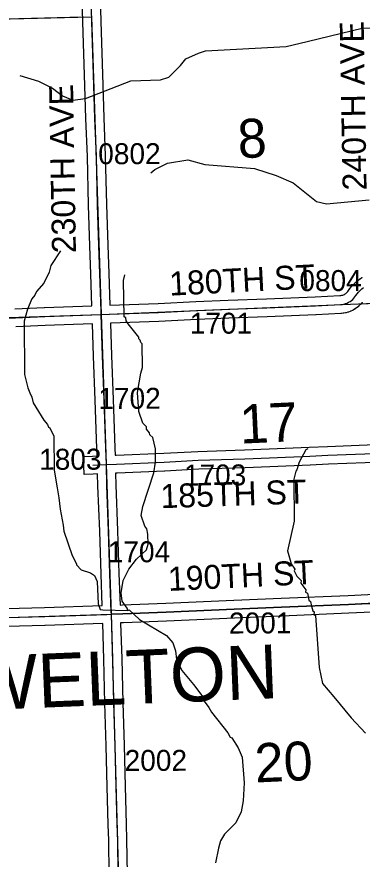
# Model space of a CAD drawing. Extents: x 128.7 to 185.5, y -21.4 to 12.6.
# Drawn here: x 146.778 to 147.93, y -5.142 to -2.33 of the extents above; entities that cross this region are included whole.
import ezdxf

# ---------------------------------------------------------------- set-up
doc = ezdxf.new("R2010")
doc.units = 0
for name, color, linetype in [('tdCoHydroRiver', 7, 'Continuous'), ('tdCoSecRdNmbr', 7, 'Continuous'), ('tdCoSecRdTxt', 7, 'Continuous'), ('tdCoSecRteBand', 7, 'Continuous'), ('tdCoSecRteCL', 7, 'Continuous'), ('tdCoSectLine', 7, 'Continuous'), ('tdCoSectLinePart', 7, 'Continuous'), ('tdCoSectNmbr', 7, 'Continuous'), ('tdCoSurfAsphalt', 7, 'Continuous'), ('tdCoSurfGravel', 7, 'Continuous'), ('tdCoTwpNameTxt', 7, 'Continuous')]:
    doc.layers.add(name, color=color, linetype=linetype)

msp = doc.modelspace()

# ---------------------------------------------------------------- linework, layer by layer
at = {"layer": 'tdCoHydroRiver'}
for points in [[(146.788, -2.5258), (146.8501, -2.5443), (146.8967, -2.568), (146.9307, -2.5937), (146.9643, -2.6084), (147.0067, -2.6023), (147.1579, -2.5436), (147.2572, -2.5404), (147.2853, -2.5316), (147.3235, -2.4924), (147.3416, -2.4697), (147.3836, -2.451), (147.4071, -2.4439), (147.6765, -2.4287), (147.747, -2.4122), (147.9349, -2.3665), (147.9918, -2.3678), (148.074, -2.373), (148.2346, -2.4053), (148.2805, -2.4085), (148.3292, -2.4005), (148.3555, -2.3853), (148.3769, -2.3641), (148.4387, -2.2783)], [(147.2247, -2.8507), (147.2386, -2.8392), (147.2805, -2.8189), (147.348, -2.8072), (147.4053, -2.8227), (147.5715, -2.8362), (147.6435, -2.8591), (147.6998, -2.884), (147.778, -2.9462), (147.8116, -2.9545), (147.9537, -2.9403)], [(146.924, -3.1115), (146.8909, -3.16), (146.8853, -3.1823), (146.8676, -3.2191), (146.8432, -3.2468), (146.8373, -3.2596), (146.8282, -3.2709), (146.8136, -3.3061), (146.8023, -3.346), (146.8034, -3.5242), (146.8143, -3.5681), (146.8212, -3.5852), (146.828, -3.5992), (146.8317, -3.618), (146.8684, -3.6768), (146.8799, -3.6906), (146.8833, -3.6999), (146.8881, -3.7014), (146.9017, -3.7293), (146.9022, -3.8429), (146.9121, -3.9026), (146.9179, -3.9355), (146.9223, -3.9733), (146.932, -4.0266), (146.9342, -4.047), (146.9621, -4.1282), (146.9772, -4.1561), (146.9773, -4.1593), (146.9921, -4.1761), (147.024, -4.1861), (147.0369, -4.1952), (147.0455, -4.2154), (147.0495, -4.2894), (147.0564, -4.3082), (147.0643, -4.3095), (147.148, -4.3115), (147.1527, -4.3097), (147.1869, -4.3417), (147.2771, -4.3956), (147.2984, -4.4201), (147.3071, -4.4467), (147.3112, -4.475), (147.3282, -4.5123), (147.3676, -4.5583), (147.4023, -4.6045), (147.4026, -4.614), (147.4191, -4.6355), (147.4275, -4.651), (147.4818, -4.7203), (147.4902, -4.7342), (147.495, -4.7372), (147.5166, -4.7696), (147.5302, -4.8008), (147.5362, -4.8874), (147.5335, -4.9474), (147.5268, -4.9839), (147.5091, -5.0208), (147.4708, -5.0584), (147.4574, -5.0809), (147.4503, -5.1048), (147.4408, -5.154)], [(147.148, -4.3115), (147.1462, -4.3036), (147.1297, -4.2805), (147.1256, -4.2522), (147.1321, -4.211), (147.1514, -4.174), (147.1771, -4.1401), (147.2108, -4.109), (147.2165, -4.0899), (147.2154, -4.0567), (147.2117, -4.0395), (147.2051, -4.0303), (147.1929, -3.9944), (147.1982, -3.9642), (147.2355, -3.8525), (147.2407, -3.816), (147.2408, -3.7718), (147.2317, -3.7343), (147.2219, -3.7251), (147.2201, -3.7189), (147.2102, -3.7066), (147.21, -3.6987), (147.1985, -3.6864), (147.1846, -3.6474), (147.181, -3.5844), (147.1915, -3.5194), (147.1972, -3.5003), (147.1961, -3.4214), (147.1913, -3.4168), (147.1894, -3.409), (147.1845, -3.4044), (147.1844, -3.3997), (147.1498, -3.3551), (147.1431, -3.3442), (147.1412, -3.3348), (147.1364, -3.3318), (147.134, -3.2104), (147.1381, -3.1913)], [(147.749, -3.7725), (147.7428, -3.7759), (147.7204, -3.8161), (147.7118, -3.8416), (147.7088, -3.8464), (147.7018, -3.8735), (147.7032, -4.0139), (147.6812, -4.1125), (147.6901, -4.1437), (147.6937, -4.1562), (147.7053, -4.1732), (147.7039, -4.1796), (147.7124, -4.1967), (147.7271, -4.2119), (147.7258, -4.2199), (147.7423, -4.243), (147.741, -4.2509), (147.7474, -4.2539), (147.7529, -4.2774), (147.7578, -4.282), (147.7615, -4.2976), (147.7652, -4.3133), (147.77, -4.3163), (147.7687, -4.3258), (147.7751, -4.3287), (147.7871, -4.5019), (147.7983, -4.5552), (147.8361, -4.5997), (147.8937, -4.6704), (147.9411, -4.721)]]:
    msp.add_lwpolyline(points, dxfattribs=at)
at = {"layer": 'tdCoSecRteBand'}
for points in [[(146.7716, -3.3048), (146.8695, -3.3001), (146.8697, -3.3001), (146.8699, -3.3001), (147.0282, -3.2945), (147.0282, -3.2945), (147.0283, -3.2945), (147.0249, -3.1885), (147.0212, -3.0942), (147.0212, -3.094), (147.0212, -3.0939), (147.0173, -2.9583), (147.0173, -2.9582), (147.0173, -2.9582), (147.0131, -2.7958), (147.0081, -2.6693), (147.0081, -2.6691), (147.0081, -2.669), (147.0039, -2.5231), (146.999, -2.3834), (146.999, -2.3832), (146.999, -2.3831), (146.9948, -2.2323)], [(147.0548, -2.2305), (147.059, -2.3814), (147.0639, -2.5211), (147.0639, -2.5212), (147.0639, -2.5213), (147.0681, -2.6671), (147.073, -2.7937), (147.073, -2.7939), (147.073, -2.7941), (147.0772, -2.9566), (147.0812, -3.092), (147.0849, -3.1863), (147.0849, -3.1864), (147.0849, -3.1865), (147.0883, -3.2924)], [(147.0883, -3.2924), (147.2495, -3.2866), (147.3756, -3.2806), (147.3756, -3.2806), (147.3757, -3.2806), (147.4827, -3.276), (147.4828, -3.2759), (147.483, -3.2759), (147.6108, -3.2715), (147.7733, -3.2649), (147.8558, -3.2605), (147.8594, -3.2601), (147.8624, -3.2595), (147.8654, -3.2587), (147.8682, -3.2576), (147.871, -3.2563), (147.8737, -3.2548), (147.8762, -3.253), (147.8785, -3.2511), (147.8807, -3.2489), (147.8827, -3.2466), (147.8853, -3.243), (147.8853, -3.243), (147.8853, -3.243), (147.8896, -3.237), (147.8901, -3.2363), (147.8907, -3.2357), (147.8953, -3.23), (147.8958, -3.2293), (147.8964, -3.2286), (147.9014, -3.2232), (147.902, -3.2226), (147.9026, -3.222), (147.9079, -3.2168), (147.9085, -3.2162), (147.9092, -3.2156), (147.9147, -3.2108), (147.9154, -3.2103), (147.9161, -3.2097), (147.9219, -3.2053), (147.9226, -3.2047), (147.9234, -3.2042), (147.9294, -3.2001), (147.9302, -3.1996), (147.9309, -3.1992)], [(147.9307, -3.2826), (147.93, -3.2836), (147.9292, -3.2846), (147.9255, -3.2889), (147.9247, -3.2898), (147.9238, -3.2907), (147.9198, -3.2947), (147.9189, -3.2956), (147.9179, -3.2964), (147.9136, -3.3), (147.9126, -3.3008), (147.9116, -3.3015), (147.907, -3.3047), (147.9059, -3.3054), (147.9048, -3.3061), (147.9, -3.3089), (147.8989, -3.3095), (147.8977, -3.3101), (147.8926, -3.3125), (147.8915, -3.313), (147.8903, -3.3134), (147.885, -3.3154), (147.8839, -3.3158), (147.8826, -3.3162), (147.8772, -3.3177), (147.876, -3.318), (147.8747, -3.3183), (147.8692, -3.3193), (147.868, -3.3195), (147.8667, -3.3197), (147.8611, -3.3202), (147.8604, -3.3203), (147.8597, -3.3203), (147.7763, -3.3248), (147.7762, -3.3248), (147.776, -3.3248), (147.6132, -3.3315), (147.6131, -3.3315), (147.613, -3.3315), (147.4852, -3.3359), (147.3783, -3.3406), (147.2521, -3.3465), (147.2519, -3.3465), (147.2518, -3.3465), (147.0903, -3.3524), (147.0903, -3.3524), (147.094, -3.4609), (147.0992, -3.6078), (147.1051, -3.7691), (147.1051, -3.7693), (147.1051, -3.7694), (147.1057, -3.7934)], [(146.6996, -4.3065), (146.87, -4.3016), (147.0623, -4.2954), (147.0587, -4.1905), (147.0587, -4.1904), (147.0587, -4.1904), (147.0543, -4.0472), (147.0483, -3.8954), (147.0483, -3.8952), (147.0483, -3.895), (147.0473, -3.8556), (147.0328, -3.8562), (147.0029, -3.8573), (147.0006, -3.7973), (147.0306, -3.7962), (147.0454, -3.7956), (147.0458, -3.7956), (147.0451, -3.7711), (147.0392, -3.61), (147.0392, -3.61), (147.0392, -3.61), (147.034, -3.463), (147.034, -3.463), (147.034, -3.463), (147.0303, -3.3545), (146.8722, -3.3601), (146.7742, -3.3647)], [(147.1057, -3.7934), (147.1097, -3.7932), (147.2683, -3.7864), (147.3818, -3.7804), (147.3821, -3.7804), (147.3823, -3.7804), (147.5374, -3.775), (147.5375, -3.775), (147.5375, -3.775), (147.6202, -3.7723), (147.7539, -3.7666), (147.8147, -3.7637), (147.8149, -3.7637), (147.815, -3.7637), (147.9991, -3.7565)], [(148.0015, -3.8165), (147.8175, -3.8236), (147.7567, -3.8266), (147.7566, -3.8266), (147.7565, -3.8266), (147.6226, -3.8322), (147.6225, -3.8322), (147.6223, -3.8322), (147.5395, -3.835), (147.3847, -3.8404), (147.2712, -3.8463), (147.2711, -3.8463), (147.271, -3.8463), (147.1122, -3.8532), (147.1121, -3.8532), (147.112, -3.8532), (147.1073, -3.8534), (147.1073, -3.8537), (147.1083, -3.8933), (147.1142, -4.045), (147.1142, -4.0451), (147.1142, -4.0452), (147.1187, -4.1884), (147.1223, -4.2933)], [(147.1223, -4.2933), (147.1309, -4.293), (147.2748, -4.2871), (147.5018, -4.2767), (147.5019, -4.2767), (147.502, -4.2767), (147.66, -4.2705), (147.8831, -4.2612), (148.037, -4.2543)], [(148.0395, -4.3142), (147.8858, -4.3211), (147.8857, -4.3211), (147.8857, -4.3211), (147.6625, -4.3305), (147.6625, -4.3305), (147.6624, -4.3305), (147.5044, -4.3367), (147.2774, -4.347), (147.2774, -4.347), (147.2773, -4.347), (147.1333, -4.3529), (147.1332, -4.3529), (147.1331, -4.3529), (147.1243, -4.3533), (147.1243, -4.3534), (147.1283, -4.472), (147.1283, -4.4723), (147.1283, -4.4725), (147.131, -4.6192), (147.1357, -4.7618), (147.1357, -4.7619), (147.1357, -4.7619), (147.1396, -4.8988), (147.1396, -4.8989), (147.1396, -4.899), (147.1423, -5.0245), (147.1443, -5.0763), (147.1443, -5.0766), (147.1443, -5.0769), (147.1463, -5.1907)], [(147.0863, -5.1919), (147.0843, -5.0783), (147.0824, -5.0266), (147.0824, -5.0263), (147.0824, -5.0261), (147.0797, -4.9004), (147.0757, -4.7637), (147.071, -4.621), (147.071, -4.6208), (147.071, -4.6206), (147.0683, -4.4738), (147.0644, -4.3554), (146.8718, -4.3616), (146.8718, -4.3616), (146.8717, -4.3616), (146.7014, -4.3665)]]:
    msp.add_lwpolyline(points, dxfattribs=at)
at = {"layer": 'tdCoSecRteCL'}
msp.add_line((147.0317, -3.8262), (147.0765, -3.8245), dxfattribs=at)
for points in [[(147.0593, -3.3234), (147.0588, -3.3113), (147.0549, -3.1875), (147.0512, -3.093), (147.0473, -2.9574), (147.0431, -2.7949), (147.0381, -2.6681), (147.0339, -2.5221), (147.029, -2.3823), (147.0248, -2.2314), (147.0199, -2.0906), (147.0195, -2.0804)], [(147.0593, -3.3234), (147.0874, -3.3224), (147.2507, -3.3165), (147.377, -3.3106), (147.484, -3.3059), (147.612, -3.3015), (147.7747, -3.2948), (147.8581, -3.2904), (147.8637, -3.2898), (147.8692, -3.2888), (147.8746, -3.2873), (147.8799, -3.2853), (147.8849, -3.2829), (147.8898, -3.2801), (147.8944, -3.2769), (147.8987, -3.2733), (147.9027, -3.2694), (147.9064, -3.2651), (147.9096, -3.2605), (147.9139, -3.2546), (147.9186, -3.2489), (147.9235, -3.2435), (147.9288, -3.2384), (147.9344, -3.2336)], [(146.0618, -3.3563), (146.0956, -3.3545), (146.3314, -3.3469), (146.4465, -3.3432), (146.6083, -3.3395), (146.7728, -3.3348), (146.8709, -3.3301), (147.0593, -3.3234)], [(147.0765, -3.8245), (147.0751, -3.7702), (147.0692, -3.6089), (147.064, -3.4619), (147.0593, -3.3234)], [(147.0765, -3.8245), (147.1109, -3.8232), (147.2697, -3.8163), (147.3834, -3.8104), (147.5385, -3.805), (147.6214, -3.8023), (147.7553, -3.7966), (147.8162, -3.7936), (148.0004, -3.7865), (148.0519, -3.784), (148.0735, -3.7839)], [(147.0934, -4.3244), (147.0931, -4.3172), (147.0887, -4.1894), (147.0842, -4.0462), (147.0783, -3.8942), (147.0765, -3.8245)], [(147.0934, -4.3244), (147.132, -4.323), (147.2761, -4.317), (147.5032, -4.3067), (147.6613, -4.3005), (147.8844, -4.2912), (148.0383, -4.2842), (148.0924, -4.2823)], [(146.0907, -4.356), (146.1032, -4.3555), (146.3022, -4.3498), (146.4857, -4.3432), (146.7005, -4.3365), (146.8709, -4.3316), (147.078, -4.3249), (147.0934, -4.3244)], [(147.1163, -5.1914), (147.1143, -5.0775), (147.1124, -5.0254), (147.1096, -4.8997), (147.1057, -4.7628), (147.101, -4.62), (147.0983, -4.473), (147.0934, -4.3244)]]:
    msp.add_lwpolyline(points, dxfattribs=at)
at = {"layer": 'tdCoSectLine'}
for points in [[(146.0324, -2.3549), (147.0272, -2.3297)], [(147.0272, -2.3297), (147.0589, -3.3234)], [(147.0589, -3.3234), (148.0525, -3.2828)], [(146.0614, -3.3563), (147.0589, -3.3234)], [(147.0589, -3.3234), (147.093, -4.3244)], [(147.093, -4.3244), (148.092, -4.2823)], [(146.0903, -4.356), (147.093, -4.3244)], [(147.093, -4.3244), (147.1206, -5.3299)]]:
    msp.add_lwpolyline(points, dxfattribs=at)
at = {"layer": 'tdCoSectLinePart'}
for points in [[(146.0624, -2.3542), (146.9971, -2.3304)], [(147.9258, -3.288), (148.0228, -3.2841)]]:
    msp.add_lwpolyline(points, dxfattribs=at)
at = {"layer": 'tdCoSurfAsphalt'}
for points in [[(149.9063, -4.4405), (149.8839, -4.3829), (149.8459, -4.282), (149.8229, -4.2241), (149.7695, -4.2253), (149.6672, -4.2278), (149.5353, -4.2313), (149.4995, -4.2322), (149.3902, -4.2354), (149.0815, -4.2445), (148.8191, -4.2527), (148.6543, -4.2579), (148.4154, -4.2682), (148.1939, -4.2786), (148.0924, -4.2823), (148.0383, -4.2842), (147.8844, -4.2912), (147.6613, -4.3005), (147.5032, -4.3067), (147.2761, -4.317), (147.132, -4.323), (147.0934, -4.3244)], [(144.8867, -4.3992), (145.0843, -4.3931), (145.1261, -4.3918), (145.2808, -4.3861), (145.5074, -4.3777), (145.6729, -4.3715), (145.972, -4.3605), (146.0907, -4.356), (146.1032, -4.3555), (146.3022, -4.3498), (146.4857, -4.3432), (146.7005, -4.3365), (146.8709, -4.3316), (147.078, -4.3249), (147.0934, -4.3244)], [(147.1163, -5.1914), (147.1143, -5.0775), (147.1124, -5.0254), (147.1096, -4.8997), (147.1057, -4.7628), (147.101, -4.62), (147.0983, -4.473), (147.0934, -4.3244)]]:
    msp.add_lwpolyline(points, dxfattribs=at)
at = {"layer": 'tdCoSurfGravel'}
msp.add_line((147.0317, -3.8262), (147.0765, -3.8245), dxfattribs=at)
for points in [[(147.0934, -4.3244), (147.0931, -4.3172), (147.0887, -4.1894), (147.0842, -4.0462), (147.0783, -3.8942), (147.0765, -3.8245), (147.0751, -3.7702), (147.0692, -3.6089), (147.064, -3.4619), (147.0593, -3.3234), (147.0588, -3.3113), (147.0549, -3.1875), (147.0512, -3.093), (147.0473, -2.9574), (147.0431, -2.7949), (147.0381, -2.6681), (147.0339, -2.5221), (147.029, -2.3823), (147.0248, -2.2314)], [(146.7728, -3.3348), (146.8709, -3.3301), (147.0593, -3.3234), (147.0874, -3.3224), (147.2507, -3.3165), (147.377, -3.3106), (147.484, -3.3059), (147.612, -3.3015), (147.7747, -3.2948), (147.8581, -3.2904), (147.8637, -3.2898), (147.8692, -3.2888), (147.8746, -3.2873), (147.8799, -3.2853), (147.8849, -3.2829), (147.8898, -3.2801), (147.8944, -3.2769), (147.8987, -3.2733), (147.9027, -3.2694), (147.9064, -3.2651), (147.9096, -3.2605), (147.9139, -3.2546), (147.9186, -3.2489), (147.9235, -3.2435), (147.9288, -3.2384), (147.9344, -3.2336)], [(147.0765, -3.8245), (147.1109, -3.8232), (147.2697, -3.8163), (147.3834, -3.8104), (147.5385, -3.805), (147.6214, -3.8023), (147.7553, -3.7966), (147.8162, -3.7936), (148.0004, -3.7865), (148.0519, -3.784), (148.0735, -3.7839)]]:
    msp.add_lwpolyline(points, dxfattribs=at)

# ---------------------------------------------------------------- texts
at = {"layer": 'tdCoSecRdNmbr'}
for s, rotation, p in [('0802', 0.1117, (147.0495, -2.8221)), ('0804', 0.1122, (147.7208, -3.2456)), ('1701', 0.1119, (147.3551, -3.3879)), ('1702', 0.1117, (147.0499, -3.6387)), ('1803', 0.1115, (146.8522, -3.842)), ('1703', 0.112, (147.3353, -3.8945)), ('1704', 0.1117, (147.0813, -4.1509)), ('2001', 0.112, (147.4859, -4.3885)), ('2002', 0.1117, (147.1376, -4.8472))]:
    msp.add_text(s, height=0.07, rotation=rotation, dxfattribs=at).set_placement(p)
at = {"layer": 'tdCoSecRdTxt'}
for s, rotation, p in [('240TH AVE', 91, (147.9453, -2.9089)), ('230TH AVE', 91, (146.9752, -3.1184)), ('180TH ST', 2.955, (147.2882, -3.2609)), ('185TH ST', 1.8879, (147.2583, -3.9703)), ('190TH ST', 2.792, (147.2839, -4.2466))]:
    msp.add_text(s, height=0.08, rotation=rotation, dxfattribs=at).set_placement(p)
at = {"layer": 'tdCoSectNmbr'}
for s, p in [('8', (147.5176, -2.8023)), ('17', (147.5244, -3.7549)), ('20', (147.5746, -4.886))]:
    msp.add_text(s, height=0.13, rotation=2.6644, dxfattribs=at).set_placement(p)
at = {"layer": 'tdCoTwpNameTxt'}
msp.add_text('WELTON', height=0.18, rotation=2.3163, dxfattribs=at).set_placement((146.6238, -4.6457))

doc.saveas('drawing.dxf')
